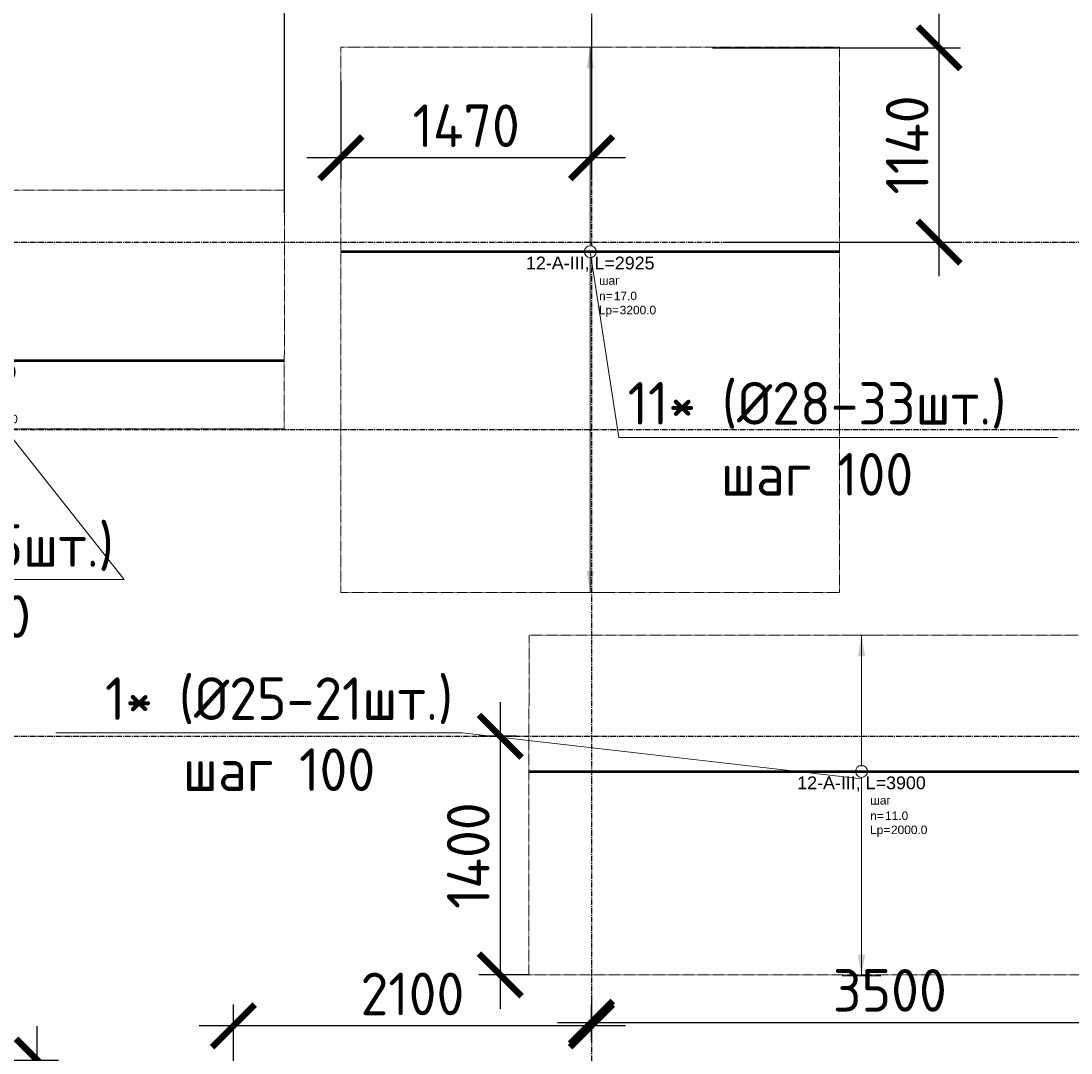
# Model space of a CAD drawing. Header units: millimetres. Extents: x -93479 to 1057970, y -66333 to 172656.
# Tile 318 of 473: x 569522 to 575681, y 40944 to 46999. Entities that reach past the tile are written whole.
import ezdxf
from ezdxf import colors
from ezdxf.entities.mleader import LeaderData, LeaderLine
from ezdxf.enums import TextEntityAlignment as Align
from ezdxf.math import Vec2, Vec3

# ---------------------------------------------------------------- set-up
doc = ezdxf.new("R2010")
doc.units = ezdxf.units.MM
doc.set_wipeout_variables(frame=1)
for name, pattern in [('01 Штриховая _4 мм_', [6, 3.5, -2.5]), ('______5', [1100, 800, -100, 100, -100]), ('GOST2.303 4', [7, 5, -2, 0]), ('осевая', [50.8, 31.75, -6.35, 6.35, -6.35])]:
    doc.linetypes.add(name, pattern=pattern)
for name, color, linetype, lineweight in [('АрмСтер', 2, 'Continuous', 50), ('контур распр. стерхней', 2, 'GOST2.303 4', 20), ('Оси', 40, '______5', 18), ('подоснова', 151, 'Continuous', 5), ('РАЗМЕРЫ', 7, 'Continuous', 9)]:
    doc.layers.add(name, color=color, linetype=linetype, lineweight=lineweight)
doc.layers.add('АрмСтер_атрибуты', color=2, linetype='Continuous', lineweight=0, plot=False)
doc.styles.add('GOST-2.304_Type-B', font='GOST_Common.ttf')
doc.styles.get("Standard").update_dxf_attribs({"font": 'arial.ttf'})
doc.styles.add('Аннотативный', font='arial.ttf')
doc.dimstyles.new('СПДС', dxfattribs={"dimscale": 100, "dimtxt": 2.5, "dimasz": 2.5, "dimexe": 1.25, "dimexo": 0, "dimtad": 1, "dimdec": 0, "dimtxsty": 'GOST-2.304_Type-B', "dimblk": 'ARCHTICK', "dimcen": 2.5, "dimdle": 2, "dimadec": 0, "dimazin": 2, "dimtfac": 0.75, "dimtdec": 0, "dimtmove": 1, "dimatfit": 3, "dimfxl": 1, "dimtolj": 1, "dimarcsym": 1})

# ---------------------------------------------------------------- blocks, each defined once
blk = doc.blocks.new('оси')
at = {"layer": 'Оси', "color": 7, "linetype": 'осевая', "lineweight": 25, "transparency": 33554687}
for p, q in [((31813.5, 151.4), (31813.5, -36280.2)), ((-11815.1, -9706.9), (53620.6, -9706.9)), ((-11815.1, -10806.9), (53620.6, -10806.9)), ((-11815.1, -12606.9), (53620.6, -12606.9))]:
    blk.add_line(p, q, dxfattribs=at)
blk = doc.blocks.new('*U549')
at = {"layer": 'РАЗМЕРЫ'}
for p, q in [((112.5, 800), (-112.5, 800)), ((112.5, -1200), (-112.5, -1200))]:
    blk.add_line(p, q, dxfattribs=at)
at = {"layer": 'РАЗМЕРЫ', "ltscale": 15}
blk.add_line((0, -1200), (0, 800), dxfattribs=at)
at = {"layer": 'РАЗМЕРЫ'}
for points in [[(0, 800), (20.9, 674.8), (-20.9, 674.8)], [(0, -1200), (20.9, -1074.8), (-20.9, -1074.8)]]:
    blk.add_solid(points, dxfattribs=at)
at = {"layer": 'АрмСтер_атрибуты', "color": 215, "ltscale": 15, "style": 'Аннотативный'}
for s, p in [('шаг', (51.4, -194.2)), ('n=', (51.4, -285.1)), ('Lр=', (50.2, -367.8))]:
    blk.add_text(s, height=50, dxfattribs=at).set_placement(p)
at = {"layer": 'АрмСтер_атрибуты', "style": 'Аннотативный', "flags": 8}
blk.add_attdef('ПОЗ', (110, 29.6), '', height=75, dxfattribs=at)
at = {"layer": 'АрмСтер_атрибуты', "color": 215, "style": 'Аннотативный'}
for tag, p, flags in [('ШАГ', (190.9, -194.2), 10), ('КОЛ', (138, -285.1), 8), ('ШИРИНА', (172.9, -367.8), 8)]:
    blk.add_attdef(tag, p, '', height=50, dxfattribs=dict(at, flags=flags))
at = {"layer": 'АрмСтер_атрибуты', "flags": 9}
for tag, p in [('МАССА', (-1521, -1010.5)), ('ОБОЗНАЧЕНИЕ', (-1521, -1124.4))]:
    blk.add_attdef(tag, p, '', height=75, dxfattribs=at)
at = {"linetype": 'Continuous', "lineweight": 0}
blk.add_wipeout([(35, 0), (28.3, 20.6), (10.8, 33.3), (-10.8, 33.3), (-28.3, 20.6), (-35, 0), (-28.3, -20.6), (-10.8, -33.3), (10.8, -33.3), (28.3, -20.6)], dxfattribs=at)
at = {"color": 0, "linetype": 'ByBlock', "lineweight": -2, "ltscale": 100}
blk.add_line((-1950, 0), (1950, 0), dxfattribs=at)
at = {"layer": 'РАЗМЕРЫ'}
blk.add_circle((0, 0), 35, dxfattribs=at)
at = {"layer": 'АрмСтер_атрибуты', "style": 'Аннотативный', "flags": 8}
blk.add_attdef('НАИМЕНОВАНИЕ', text='', height=75, dxfattribs=at).set_placement((0, -29.3), align=Align.TOP_CENTER)
blk = doc.blocks.new('_None')
blk = doc.blocks.new('*U550')
at = {"layer": 'РАЗМЕРЫ'}
for p, q in [((112.5, 1200), (-112.5, 1200)), ((112.5, -2000), (-112.5, -2000))]:
    blk.add_line(p, q, dxfattribs=at)
at = {"layer": 'РАЗМЕРЫ', "ltscale": 15}
blk.add_line((0, -2000), (0, 1200), dxfattribs=at)
at = {"layer": 'РАЗМЕРЫ'}
for points in [[(0, 1200), (20.9, 1074.8), (-20.9, 1074.8)], [(0, -2000), (20.9, -1874.8), (-20.9, -1874.8)]]:
    blk.add_solid(points, dxfattribs=at)
at = {"layer": 'АрмСтер_атрибуты', "color": 215, "ltscale": 15, "style": 'Аннотативный'}
for s, p in [('шаг', (51.4, -194.2)), ('n=', (51.4, -285.1)), ('Lр=', (50.2, -367.8))]:
    blk.add_text(s, height=50, dxfattribs=at).set_placement(p)
at = {"layer": 'АрмСтер_атрибуты', "flags": 9}
for tag, p in [('МАССА', (-1033.5, -10.5)), ('ОБОЗНАЧЕНИЕ', (-1033.5, -124.4))]:
    blk.add_attdef(tag, p, '', height=75, dxfattribs=at)
at = {"layer": 'АрмСтер_атрибуты', "style": 'Аннотативный', "flags": 8}
blk.add_attdef('ПОЗ', (110, 29.6), '', height=75, dxfattribs=at)
at = {"layer": 'АрмСтер_атрибуты', "color": 215, "style": 'Аннотативный'}
for tag, p, flags in [('ШАГ', (190.9, -194.2), 10), ('КОЛ', (138, -285.1), 8), ('ШИРИНА', (172.9, -367.8), 8)]:
    blk.add_attdef(tag, p, '', height=50, dxfattribs=dict(at, flags=flags))
at = {"linetype": 'Continuous', "lineweight": 0}
blk.add_wipeout([(35, 0), (28.3, 20.6), (10.8, 33.3), (-10.8, 33.3), (-28.3, 20.6), (-35, 0), (-28.3, -20.6), (-10.8, -33.3), (10.8, -33.3), (28.3, -20.6)], dxfattribs=at)
at = {"color": 0, "linetype": 'ByBlock', "lineweight": -2, "ltscale": 100}
blk.add_line((-1462.5, 0), (1462.5, 0), dxfattribs=at)
at = {"layer": 'РАЗМЕРЫ'}
blk.add_circle((0, 0), 35, dxfattribs=at)
at = {"layer": 'АрмСтер_атрибуты', "style": 'Аннотативный', "flags": 8}
blk.add_attdef('НАИМЕНОВАНИЕ', text='', height=75, dxfattribs=at).set_placement((0, -29.3), align=Align.TOP_CENTER)
blk = doc.blocks.new('_ArchTick')
at = {"color": 0, "linetype": 'ByBlock', "const_width": 0.15}
blk.add_lwpolyline([(-0.5, -0.5), (0.5, 0.5)], dxfattribs=at)
blk = doc.blocks.new('*D614')
at = {"layer": 'DEFPOINTS', "color": 0, "ltscale": 100, "transparency": 16777216}
for p in [(570767.9, 41102.8), (572868.1, 41019.8), (570767.9, 40302.1)]:
    blk.add_point(p, dxfattribs=at)
at = {"layer": 'РАЗМЕРЫ', "color": 0, "lineweight": -2, "transparency": 16777216}
for p, q in [((570767.9, 40302.1), (570767.9, 41227.8)), ((572868.1, 41019.8), (572868.1, 41227.8)), ((573068.1, 41102.8), (570567.9, 41102.8))]:
    blk.add_line(p, q, dxfattribs=at)
at = {"layer": 'РАЗМЕРЫ', "color": 0, "lineweight": -2, "ltscale": 100, "transparency": 16777216, "xscale": 250, "yscale": 250, "zscale": 250, "rotation": 180}
blk.add_blockref('_ArchTick', (570767.9, 41102.8), dxfattribs=at)
at = {"layer": 'РАЗМЕРЫ', "color": 0, "lineweight": -2, "ltscale": 100, "transparency": 16777216, "xscale": 250, "yscale": 250, "zscale": 250}
blk.add_blockref('_ArchTick', (572868.1, 41102.8), dxfattribs=at)
at = {"layer": 'РАЗМЕРЫ', "color": 0, "ltscale": 100, "transparency": 16777216, "insert": (571818, 41290.5), "char_height": 250, "attachment_point": 5, "style": 'GOST-2.304_Type-B'}
blk.add_mtext('\\A1;2100', dxfattribs=at)
blk = doc.blocks.new('*D596')
at = {"layer": 'DEFPOINTS', "color": 0, "ltscale": 100, "transparency": 16777216}
for p in [(572427.7, 42802.1), (572333.1, 41402.3), (572501.7, 41402.3)]:
    blk.add_point(p, dxfattribs=at)
at = {"layer": 'РАЗМЕРЫ', "color": 0, "lineweight": -2, "transparency": 16777216}
for p, q in [((572333.1, 43002.1), (572333.1, 41202.3)), ((572427.7, 42802.1), (572208.1, 42802.1)), ((572501.7, 41402.3), (572208.1, 41402.3))]:
    blk.add_line(p, q, dxfattribs=at)
at = {"layer": 'РАЗМЕРЫ', "color": 0, "lineweight": -2, "ltscale": 100, "transparency": 16777216, "xscale": 250, "yscale": 250, "zscale": 250}
for p, rotation in [((572333.1, 42802.1), 90), ((572333.1, 41402.3), 270)]:
    blk.add_blockref('_ArchTick', p, dxfattribs=dict(at, rotation=rotation))
at = {"layer": 'РАЗМЕРЫ', "color": 0, "ltscale": 100, "transparency": 16777216, "insert": (572145.5, 42102.2), "char_height": 250, "attachment_point": 5, "rotation": 90, "style": 'GOST-2.304_Type-B'}
blk.add_mtext('\\A1;1400', dxfattribs=at)
blk = doc.blocks.new('*D603')
at = {"layer": 'DEFPOINTS', "color": 0, "ltscale": 100, "transparency": 16777216}
for p in [(572868.1, 46997), (571398.5, 46646.1), (571398.5, 46197)]:
    blk.add_point(p, dxfattribs=at)
at = {"layer": 'РАЗМЕРЫ', "color": 0, "lineweight": -2, "transparency": 16777216}
for p, q in [((572868.1, 46997), (572868.1, 46072)), ((571398.5, 46646.1), (571398.5, 46072)), ((573068.1, 46197), (571198.5, 46197))]:
    blk.add_line(p, q, dxfattribs=at)
at = {"layer": 'РАЗМЕРЫ', "color": 0, "lineweight": -2, "ltscale": 100, "transparency": 16777216, "xscale": 250, "yscale": 250, "zscale": 250, "rotation": 180}
blk.add_blockref('_ArchTick', (571398.5, 46197), dxfattribs=at)
at = {"layer": 'РАЗМЕРЫ', "color": 0, "lineweight": -2, "ltscale": 100, "transparency": 16777216, "xscale": 250, "yscale": 250, "zscale": 250}
blk.add_blockref('_ArchTick', (572868.1, 46197), dxfattribs=at)
at = {"layer": 'РАЗМЕРЫ', "color": 0, "ltscale": 100, "transparency": 16777216, "insert": (572133.3, 46384.8), "char_height": 250, "attachment_point": 5, "style": 'GOST-2.304_Type-B'}
blk.add_mtext('\\A1;1470', dxfattribs=at)
blk = doc.blocks.new('*D564')
at = {"layer": 'DEFPOINTS', "color": 0, "ltscale": 100, "transparency": 16777216}
for p in [(576367.9, 41358.3), (572868.1, 41254), (576367.9, 41123.8)]:
    blk.add_point(p, dxfattribs=at)
at = {"layer": 'РАЗМЕРЫ', "color": 0, "lineweight": -2, "transparency": 16777216}
for p, q in [((576367.9, 41358.3), (576367.9, 40998.8)), ((572868.1, 41254), (572868.1, 40998.8)), ((572668.1, 41123.8), (576567.9, 41123.8))]:
    blk.add_line(p, q, dxfattribs=at)
at = {"layer": 'РАЗМЕРЫ', "color": 0, "lineweight": -2, "ltscale": 100, "transparency": 16777216, "xscale": 250, "yscale": 250, "zscale": 250, "rotation": 180}
blk.add_blockref('_ArchTick', (572868.1, 41123.8), dxfattribs=at)
at = {"layer": 'РАЗМЕРЫ', "color": 0, "lineweight": -2, "ltscale": 100, "transparency": 16777216, "xscale": 250, "yscale": 250, "zscale": 250}
blk.add_blockref('_ArchTick', (576367.9, 41123.8), dxfattribs=at)
at = {"layer": 'РАЗМЕРЫ', "color": 0, "ltscale": 100, "transparency": 16777216, "insert": (574618, 41311.5), "char_height": 250, "attachment_point": 5, "style": 'GOST-2.304_Type-B'}
blk.add_mtext('\\A1;3500', dxfattribs=at)
blk = doc.blocks.new('*U552')
at = {"layer": 'РАЗМЕРЫ'}
for p, q in [((112.5, 1000), (-112.5, 1000)), ((112.5, -400), (-112.5, -400))]:
    blk.add_line(p, q, dxfattribs=at)
at = {"layer": 'РАЗМЕРЫ', "ltscale": 15}
blk.add_line((0, -400), (0, 1000), dxfattribs=at)
at = {"layer": 'РАЗМЕРЫ'}
for points in [[(0, 1000), (20.9, 874.8), (-20.9, 874.8)], [(0, -400), (20.9, -274.8), (-20.9, -274.8)]]:
    blk.add_solid(points, dxfattribs=at)
at = {"layer": 'АрмСтер_атрибуты', "color": 215, "ltscale": 15, "style": 'Аннотативный'}
for s, p in [('шаг', (51.4, -194.2)), ('n=', (51.4, -285.1)), ('Lр=', (50.2, -367.8))]:
    blk.add_text(s, height=50, dxfattribs=at).set_placement(p)
at = {"layer": 'АрмСтер_атрибуты', "style": 'Аннотативный', "flags": 8}
blk.add_attdef('ПОЗ', (110, 29.6), '', height=75, dxfattribs=at)
at = {"layer": 'АрмСтер_атрибуты', "flags": 9}
for tag, p in [('МАССА', (-1521, -210.5)), ('ОБОЗНАЧЕНИЕ', (-1521, -324.4))]:
    blk.add_attdef(tag, p, '', height=75, dxfattribs=at)
at = {"layer": 'АрмСтер_атрибуты', "color": 215, "style": 'Аннотативный'}
for tag, p, flags in [('ШАГ', (190.9, -194.2), 10), ('КОЛ', (138, -285.1), 8), ('ШИРИНА', (172.9, -367.8), 8)]:
    blk.add_attdef(tag, p, '', height=50, dxfattribs=dict(at, flags=flags))
at = {"linetype": 'Continuous', "lineweight": 0}
blk.add_wipeout([(35, 0), (28.3, 20.6), (10.8, 33.3), (-10.8, 33.3), (-28.3, 20.6), (-35, 0), (-28.3, -20.6), (-10.8, -33.3), (10.8, -33.3), (28.3, -20.6)], dxfattribs=at)
at = {"color": 0, "linetype": 'ByBlock', "lineweight": -2, "ltscale": 100}
blk.add_line((-1950, 0), (1950, 0), dxfattribs=at)
at = {"layer": 'РАЗМЕРЫ'}
blk.add_circle((0, 0), 35, dxfattribs=at)
at = {"layer": 'АрмСтер_атрибуты', "style": 'Аннотативный', "flags": 8}
blk.add_attdef('НАИМЕНОВАНИЕ', text='', height=75, dxfattribs=at).set_placement((0, -29.3), align=Align.TOP_CENTER)
blk = doc.blocks.new('*D1574')
at = {"layer": 'DEFPOINTS', "color": 0, "ltscale": 100, "transparency": 16777216}
for p in [(568401.9, 40902.1), (569617.8, 40902.1), (568401.9, 40302.1)]:
    blk.add_point(p, dxfattribs=at)
at = {"layer": 'РАЗМЕРЫ', "color": 0, "lineweight": -2, "transparency": 16777216}
for p, q in [((569617.8, 40102.1), (569617.8, 41102.1)), ((568401.9, 40902.1), (569742.8, 40902.1)), ((570212, 40423.9), (569617.8, 40602.1)), ((570212, 39823.4), (570212, 40423.9)), ((568401.9, 40302.1), (569742.8, 40302.1))]:
    blk.add_line(p, q, dxfattribs=at)
at = {"layer": 'РАЗМЕРЫ', "color": 0, "lineweight": -2, "ltscale": 100, "transparency": 16777216, "xscale": 250, "yscale": 250, "zscale": 250}
for p, rotation in [((569617.8, 40902.1), 90), ((569617.8, 40302.1), 270)]:
    blk.add_blockref('_ArchTick', p, dxfattribs=dict(at, rotation=rotation))
at = {"layer": 'РАЗМЕРЫ', "color": 0, "ltscale": 100, "transparency": 16777216, "insert": (570024.3, 40123.6), "char_height": 250, "attachment_point": 5, "rotation": 90, "style": 'GOST-2.304_Type-B'}
blk.add_mtext('\\A1;600', dxfattribs=at)
blk = doc.blocks.new('*D1575')
at = {"layer": 'DEFPOINTS', "color": 0, "ltscale": 100, "transparency": 16777216}
for p in [(571067.7, 47194.9), (567168.1, 46448.2), (571067.7, 45871.4)]:
    blk.add_point(p, dxfattribs=at)
at = {"layer": 'РАЗМЕРЫ', "color": 0, "lineweight": -2, "transparency": 16777216}
for p, q in [((567168.1, 46448.2), (567168.1, 47319.9)), ((571067.7, 45871.4), (571067.7, 47319.9)), ((566968.1, 47194.9), (571267.7, 47194.9))]:
    blk.add_line(p, q, dxfattribs=at)
at = {"layer": 'РАЗМЕРЫ', "color": 0, "lineweight": -2, "ltscale": 100, "transparency": 16777216, "xscale": 250, "yscale": 250, "zscale": 250, "rotation": 180}
blk.add_blockref('_ArchTick', (567168.1, 47194.9), dxfattribs=at)
at = {"layer": 'РАЗМЕРЫ', "color": 0, "lineweight": -2, "ltscale": 100, "transparency": 16777216, "xscale": 250, "yscale": 250, "zscale": 250}
blk.add_blockref('_ArchTick', (571067.7, 47194.9), dxfattribs=at)
at = {"layer": 'РАЗМЕРЫ', "color": 0, "ltscale": 100, "transparency": 16777216, "insert": (569117.9, 47382.6), "char_height": 250, "attachment_point": 5, "style": 'GOST-2.304_Type-B'}
blk.add_mtext('\\A1;3900', dxfattribs=at)
blk = doc.blocks.new('*D1576')
at = {"layer": 'DEFPOINTS', "color": 0, "ltscale": 100, "transparency": 16777216}
for p in [(573578.7, 46842.2), (574907.4, 46842.2), (573657.3, 45702.1)]:
    blk.add_point(p, dxfattribs=at)
at = {"layer": 'РАЗМЕРЫ', "color": 0, "lineweight": -2, "transparency": 16777216}
for p, q in [((574907.4, 45502.1), (574907.4, 47042.2)), ((573578.7, 46842.2), (575032.4, 46842.2)), ((573657.3, 45702.1), (575032.4, 45702.1))]:
    blk.add_line(p, q, dxfattribs=at)
at = {"layer": 'РАЗМЕРЫ', "color": 0, "lineweight": -2, "ltscale": 100, "transparency": 16777216, "xscale": 250, "yscale": 250, "zscale": 250}
for p, rotation in [((574907.4, 46842.2), 90), ((574907.4, 45702.1), 270)]:
    blk.add_blockref('_ArchTick', p, dxfattribs=dict(at, rotation=rotation))
at = {"layer": 'РАЗМЕРЫ', "color": 0, "ltscale": 100, "transparency": 16777216, "insert": (574719.8, 46272.1), "char_height": 250, "attachment_point": 5, "rotation": 90, "style": 'GOST-2.304_Type-B'}
blk.add_mtext('\\A1;1140', dxfattribs=at)

msp = doc.modelspace()

# ---------------------------------------------------------------- linework, layer by layer
at = {"layer": 'контур распр. стерхней', "color": 7, "linetype": '01 Штриховая _4 мм_'}
for points in [[(574323.5, 43646.1), (571398.5, 43646.1), (571398.5, 46846.1), (574323.5, 46846.1)], [(571066.1, 44606.4), (567166.1, 44606.4), (567166.4, 46006.4), (571067.9, 46006.4)], [(576400.9, 41402.3), (572500.9, 41402.3), (572501.9, 43396.1), (576401.9, 43396.1)]]:
    msp.add_lwpolyline(points, close=True, dxfattribs=at)

# ---------------------------------------------------------------- block references
at = {"color": 7}
msp.add_blockref('оси', (541054.6, 55409), dxfattribs=at)

# ---------------------------------------------------------------- dimensions: what is measured, and where the dimension line sits
at = {"layer": 'РАЗМЕРЫ', "color": 7}
dim = msp.add_linear_dim(base=(569617.8, 40902.1), p1=(568401.9, 40302.1), p2=(568401.9, 40902.1), angle=90, dimstyle='СПДС', dxfattribs=at)
dim.commit()
dim.dimension.update_dxf_attribs({"geometry": '*D1574', "text_midpoint": (570024.3, 40361.4)})

# ---------------------------------------------------------------- next in the draw order: block references
at = {"layer": 'АрмСтер', "color": 7, "ltscale": 15}
ref = msp.add_blockref('*U550', (572861, 45646.1), dxfattribs=at)
ref.add_attrib('НАИМЕНОВАНИЕ', '12-A-III, L=2925', dxfattribs={"layer": 'АрмСтер_атрибуты', "height": 75, "style": 'Аннотативный', "flags": 8}).set_placement((572861, 45616.8), align=Align.TOP_CENTER)
ref.add_attrib('КОЛ', '17.0', (572999.1, 45361), dxfattribs={"layer": 'АрмСтер_атрибуты', "color": 215, "height": 50, "style": 'Аннотативный', "flags": 8})
ref.add_attrib('ШИРИНА', '3200.0', (573033.9, 45278.3), dxfattribs={"layer": 'АрмСтер_атрибуты', "color": 215, "height": 50, "style": 'Аннотативный', "flags": 8})
ref = msp.add_blockref('*U552', (569117.1, 45006.4), dxfattribs=at)
ref.add_attrib('НАИМЕНОВАНИЕ', '12-A-III, L=3900', dxfattribs={"layer": 'АрмСтер_атрибуты', "height": 75, "style": 'Аннотативный', "flags": 8}).set_placement((569117.1, 44977.1), align=Align.TOP_CENTER)
ref.add_attrib('КОЛ', '8.0', (569255.2, 44721.3), dxfattribs={"layer": 'АрмСтер_атрибуты', "color": 215, "height": 50, "style": 'Аннотативный', "flags": 8})
ref.add_attrib('ШИРИНА', '1400.0', (569290, 44638.6), dxfattribs={"layer": 'АрмСтер_атрибуты', "color": 215, "height": 50, "style": 'Аннотативный', "flags": 8})
ref = msp.add_blockref('*U549', (574451.9, 42596.1), dxfattribs=at)
ref.add_attrib('НАИМЕНОВАНИЕ', '12-A-III, L=3900', dxfattribs={"layer": 'АрмСтер_атрибуты', "height": 75, "style": 'Аннотативный', "flags": 8}).set_placement((574451.9, 42566.8), align=Align.TOP_CENTER)
ref.add_attrib('КОЛ', '11.0', (574590, 42311), dxfattribs={"layer": 'АрмСтер_атрибуты', "color": 215, "height": 50, "style": 'Аннотативный', "flags": 8})
ref.add_attrib('ШИРИНА', '2000.0', (574624.8, 42228.3), dxfattribs={"layer": 'АрмСтер_атрибуты', "color": 215, "height": 50, "style": 'Аннотативный', "flags": 8})

# ---------------------------------------------------------------- next in the draw order: dimensions: what is measured, and where the dimension line sits
at = {"layer": 'РАЗМЕРЫ', "color": 7}
for base, p1, p2, picture, middle in [((571067.7, 47194.9), (567168.1, 46448.2), (571067.7, 45871.4), '*D1575', (569117.9, 47382.6)), ((571398.5, 46197), (572868.1, 46997), (571398.5, 46646.1), '*D603', (572133.3, 46384.8)), ((570767.9, 41102.8), (572868.1, 41019.8), (570767.9, 40302.1), '*D614', (571818, 41290.5)), ((576367.9, 41123.8), (572868.1, 41254), (576367.9, 41358.3), '*D564', (574618, 41311.5))]:
    dim = msp.add_linear_dim(base=base, p1=p1, p2=p2, dimstyle='СПДС', dxfattribs=at)
    dim.commit()
    dim.dimension.update_dxf_attribs({"geometry": picture, "text_midpoint": middle})
for base, p1, p2, picture, middle in [((574907.4, 46842.2), (573657.3, 45702.1), (573578.7, 46842.2), '*D1576', (574719.8, 46272.1)), ((572333.1, 41402.3), (572427.7, 42802.1), (572501.7, 41402.3), '*D596', (572145.5, 42102.2))]:
    dim = msp.add_linear_dim(base=base, p1=p1, p2=p2, angle=90, dimstyle='СПДС', dxfattribs=at)
    dim.commit()
    dim.dimension.update_dxf_attribs({"geometry": picture, "text_midpoint": middle})

# ---------------------------------------------------------------- next in the draw order: leaders
at = {"layer": 'подоснова', "color": 7, "ltscale": 0.3}
ml = msp.add_multileader_mtext('Standard', dxfattribs=at)
ml.set_content('11* (%%C28-33шт.)\\Pшаг 100', color=7, style='GOST-2.304_Type-B')
ml.set_leader_properties(color=7, linetype='ByLayer', lineweight=15)
ml.set_arrow_properties(name='NONE')
ml.build(insert=Vec2(0, 0))
ml.multileader.update_dxf_attribs({"text_left_attachment_type": 6, "text_right_attachment_type": 6, "dogleg_length": 0.1, "arrow_head_size": 18})
ctx = ml.context
ctx.base_point, ctx.char_height, ctx.arrow_head_size, ctx.landing_gap_size, ctx.plane_origin = Vec3(573030, 44581.1), 250, 18, 20, Vec3(564844.8, 45763.4)
ctx.left_attachment, ctx.right_attachment, ctx.text_align_type = 6, 6, 1
notes = []
notes.append((ctx, [(0, (1, 1, 0), (573028.9, 44556.1), (1, 0), 0.1, [(0, [(572861, 45646.1)], 0, [])])]))
ctx.mtext.insert, ctx.mtext.alignment, ctx.mtext.flow_direction = Vec3(574190.9, 44881.1), 2, 5
ml = msp.add_multileader_mtext('Standard', dxfattribs=at)
ml.set_content('4* (%%C20-15шт.)\\Pшаг 100', color=7, style='GOST-2.304_Type-B')
ml.set_leader_properties(color=7, linetype='ByLayer', lineweight=15)
ml.set_arrow_properties(name='NONE')
ml.build(insert=Vec2(0, 0))
ml.multileader.update_dxf_attribs({"text_left_attachment_type": 6, "text_right_attachment_type": 6, "dogleg_length": 0.1, "arrow_head_size": 18})
ctx = ml.context
ctx.base_point, ctx.char_height, ctx.arrow_head_size, ctx.landing_gap_size, ctx.plane_origin = Vec3(567904.9, 43746.9), 250, 18, 20, Vec3(559385.8, 52085.8)
ctx.left_attachment, ctx.right_attachment, ctx.text_align_type = 6, 6, 1
notes.append((ctx, [(0, (1, 1, 0), (570127.7, 43721.9), (-1, 0), 0.1, [(0, [(569111.7, 45006.4)], 0, [])])]))
ctx.mtext.insert, ctx.mtext.alignment, ctx.mtext.flow_direction = Vec3(569015.8, 44046.9), 2, 5
ml = msp.add_multileader_mtext('Standard', dxfattribs=at)
ml.set_content('1* (%%C25-21шт.)\\Pшаг 100', color=7, style='GOST-2.304_Type-B')
ml.set_leader_properties(color=7, linetype='ByLayer', lineweight=15)
ml.set_arrow_properties(name='NONE')
ml.build(insert=Vec2(0, 0))
ml.multileader.update_dxf_attribs({"text_left_attachment_type": 6, "text_right_attachment_type": 6, "dogleg_length": 0.1, "arrow_head_size": 18})
ctx = ml.context
ctx.base_point, ctx.char_height, ctx.arrow_head_size, ctx.landing_gap_size, ctx.plane_origin = Vec3(569962.3, 42848), 250, 18, 20, Vec3(565793.4, 45335.9)
ctx.left_attachment, ctx.right_attachment, ctx.text_align_type = 6, 6, 1
notes.append((ctx, [(0, (1, 1, 0), (572110.1, 42822.9), (-1, 0), 0.1, [(0, [(574451.9, 42552.1)], 0, [])])]))
ctx.mtext.insert, ctx.mtext.alignment, ctx.mtext.flow_direction = Vec3(571035.7, 43148), 2, 5
for ctx, leaders in notes:
    for number, flags, end, landing, length, lines in leaders:
        leader = LeaderData()
        leader.index, (leader.has_last_leader_line, leader.has_dogleg_vector, leader.attachment_direction) = number, flags
        leader.last_leader_point, leader.dogleg_vector, leader.dogleg_length = Vec3(end), Vec3(landing), length
        for number, points, colour, breaks in lines:
            line = LeaderLine()
            line.index, line.vertices, line.color, line.breaks = number, Vec3.list(points), colors.encode_raw_color(colour), breaks
            leader.lines.append(line)
        ctx.leaders.append(leader)

doc.saveas('drawing.dxf')
